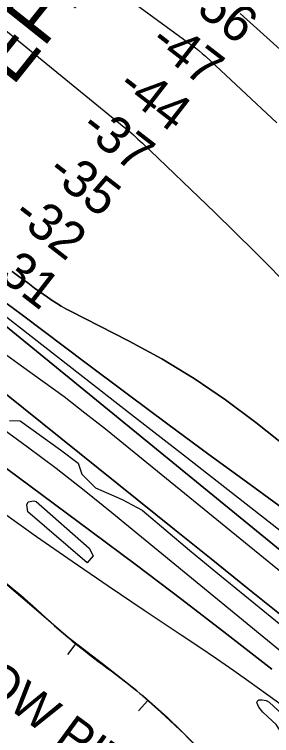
# Model space of a CAD drawing. Extents: x 3598634 to 3636690, y 517270 to 542944.
# Drawn here: x 3628104 to 3628569, y 531960 to 533267 of the extents above; entities that cross this region are included whole.
import ezdxf

# ---------------------------------------------------------------- set-up
doc = ezdxf.new("R2010")
doc.units = 0
for name, color, linetype in [('V-BORW-IDEN', 7, 'Continuous'), ('V-BORW-LINE', 7, 'Continuous'), ('V-CHAN-NAID', 7, 'Continuous'), ('V-RIVR-EDGE', 7, 'Continuous'), ('V-RIVR-RANG', 7, 'Continuous'), ('V-SITE-VEGE', 7, 'Continuous'), ('V-TOPO-DPTH', 7, 'Continuous'), ('V-TOPO-MAJR', 7, 'Continuous'), ('V-TOPO-MINR', 7, 'Continuous'), ('V-TOPO-WATR', 7, 'Continuous')]:
    doc.layers.add(name, color=color, linetype=linetype)

msp = doc.modelspace()

# ---------------------------------------------------------------- linework, layer by layer
at = {"layer": 'V-BORW-LINE'}
for p, q in [((3628214.7, 532126.9), (3628199.6, 532107)), ((3628345.2, 532023.4), (3628328.6, 532004.7))]:
    msp.add_line(p, q, dxfattribs=at)
msp.add_lwpolyline([(3628481.6, 531892.1), (3628457.7, 531916), (3628411.4, 531962.5), (3628369, 532002.3), (3628325.4, 532040.9), (3628263.4, 532089.7), (3628200.8, 532137.6), (3628135, 532194.3), (3628068.8, 532250.5), (3628040.3, 532269.2), (3627994.9, 532293.1), (3627950.9, 532319.3), (3627937.1, 532329.6)], dxfattribs=at)
msp.add_spline([(3628525.3, 531852.3), (3628559.2, 531833.7), (3628547.4, 531783.5), (3628470.3, 531713.6), (3628414.6, 531655.1), (3628347, 531631.5), (3628219.8, 531758), (3628100.5, 531870.1), (3627997.6, 531975), (3627863.5, 532085.9), (3627693.2, 532207.2), (3627497.3, 532360.5), (3627377.9, 532468.8), (3627393.4, 532524), (3627479.3, 532608.3), (3627528.6, 532634.7), (3627597.7, 532578.7), (3627759.4, 532470.2), (3627854.1, 532392.8), (3627950.9, 532319.3), (3628068.8, 532250.5), (3628200.8, 532137.6), (3628325.4, 532040.9), (3628411.4, 531962.5), (3628504.8, 531868.9), (3628526.4, 531851.7)], degree=3, dxfattribs=at)
at = {"layer": 'V-RIVR-EDGE'}
for points in [[(3628094.5, 532531.3), (3628114.3, 532530.6), (3628186.9, 532478.2), (3628219.2, 532453.5), (3628225.8, 532433.7), (3628250.3, 532409), (3628298.9, 532387.9)], [(3628298.9, 532387.9), (3628334.9, 532368.6), (3628420.5, 532296.3), (3628472.1, 532253.6)], [(3628472.1, 532253.6), (3628585.9, 532160.9)]]:
    msp.add_lwpolyline(points, dxfattribs=at)
at = {"layer": 'V-SITE-VEGE'}
for points in [[(3628235.5, 532272.8), (3628127.8, 532365.5), (3628126, 532378.1), (3628128.7, 532383.8), (3628138.5, 532385.5), (3628142.7, 532384.2), (3628239, 532299.6), (3628246.4, 532285.8)], [(3628667.9, 531877.1), (3628662.4, 531881.8), (3628651.6, 531895.1), (3628638.9, 531910.6), (3628623.1, 531922.3), (3628603.1, 531938.7), (3628591.6, 531955.6), (3628584.4, 531969.9), (3628577.8, 531980), (3628562.8, 531994), (3628553.3, 532002.4), (3628546, 532011.5), (3628542.7, 532019.9), (3628544.3, 532023.4), (3628546.4, 532024.8), (3628552.2, 532024.5), (3628559.7, 532023.7), (3628565.3, 532020.7), (3628663.4, 531929.4), (3628675.1, 531915), (3628680.8, 531905.6), (3628682.9, 531898.3), (3628682.8, 531893.1), (3628674.8, 531881.1)]]:
    msp.add_lwpolyline(points, close=True, dxfattribs=at)
at = {"layer": 'V-TOPO-DPTH'}
for points in [[(3627876.4, 533411.5), (3628302.4, 533063.1), (3628310.8, 533056), (3628319.1, 533048.8), (3628327.3, 533041.4), (3628335.3, 533033.9), (3628466.4, 532908), (3628539.1, 532836.7), (3628610.9, 532764.5)], [(3627876.4, 533411.5), (3628302.4, 533063.1), (3628310.8, 533056), (3628319.1, 533048.8), (3628327.3, 533041.4), (3628335.3, 533033.9), (3628466.4, 532908), (3628539.1, 532836.7), (3628610.9, 532764.5)], [(3627251.3, 533294.4), (3627402.4, 533204.4), (3627494.7, 533148.1), (3627586.1, 533090.4), (3627676.3, 533030.8), (3627765.7, 532969.9), (3628053.7, 532769), (3628069.9, 532757.5), (3628086.1, 532745.9), (3628102.1, 532734.2), (3628118.1, 532722.3), (3628233.7, 532635), (3628307.6, 532579.6), (3628381.6, 532524.4), (3628455.9, 532469.6), (3628530.3, 532414.9), (3628708.7, 532284.7)], [(3628708.7, 532284.7), (3628530.3, 532414.9), (3628455.9, 532469.6), (3628381.6, 532524.4), (3628307.6, 532579.6), (3628233.7, 532635), (3628118.1, 532722.3), (3628102.1, 532734.2), (3628086.1, 532745.9), (3628069.9, 532757.5), (3628053.7, 532769), (3627765.7, 532969.9), (3627676.3, 533030.8), (3627586.1, 533090.4), (3627494.7, 533148.1), (3627402.4, 533204.4), (3627251.3, 533294.4)], [(3628594.5, 532288.4), (3628542.3, 532330.9), (3628070.3, 532715.8), (3628067.9, 532717.7), (3628065.5, 532719.5), (3628063.1, 532721.3), (3628060.7, 532723.1), (3628013.8, 532757.2), (3627987.6, 532775.5), (3627961, 532793.3), (3627933.8, 532810.1), (3627906.3, 532826.3), (3627876.5, 532843.2), (3627833.6, 532867.1), (3627790.4, 532890.5), (3627746.8, 532913.1), (3627703, 532935.3), (3627646.5, 532963.3), (3627574.1, 532998.6), (3627501.4, 533033.5), (3627428.3, 533067.5), (3627355, 533101), (3627137.9, 533198.7)], [(3627137.9, 533198.7), (3627355, 533101), (3627428.3, 533067.5), (3627501.4, 533033.5), (3627574.1, 532998.6), (3627646.5, 532963.3), (3627703, 532935.3), (3627746.8, 532913.1), (3627790.4, 532890.5), (3627833.6, 532867.1), (3627876.5, 532843.2), (3627906.3, 532826.3), (3627933.8, 532810.1), (3627961, 532793.3), (3627987.6, 532775.5), (3628013.8, 532757.2), (3628060.7, 532723.1), (3628063.1, 532721.3), (3628065.5, 532719.5), (3628067.9, 532717.7), (3628070.3, 532715.8), (3628542.3, 532330.9), (3628594.5, 532288.4)], [(3628592.7, 532173.1), (3628526.6, 532226.8), (3628460.2, 532280.4), (3628393.8, 532333.8), (3628014.8, 532637.6), (3628010.7, 532640.7), (3628006.6, 532643.8), (3628002.4, 532646.7), (3627998.1, 532649.5), (3627957, 532675.5), (3627942.8, 532684), (3627928.5, 532692.3), (3627913.9, 532700), (3627899.1, 532707.4), (3627884.2, 532714.6), (3627869.3, 532721.9), (3627854.6, 532729.4), (3627839.9, 532737.1), (3627655.1, 532835.1), (3627561.8, 532885.2), (3627468.9, 532936.2), (3627376.7, 532988.3), (3627284.8, 533041.1), (3627134.3, 533128.9)], [(3627134.3, 533128.9), (3627284.8, 533041.1), (3627376.7, 532988.3), (3627468.9, 532936.2), (3627561.8, 532885.2), (3627655.1, 532835.1), (3627839.9, 532737.1), (3627854.6, 532729.4), (3627869.3, 532721.9), (3627884.2, 532714.6), (3627899.1, 532707.4), (3627913.9, 532700), (3627928.5, 532692.3), (3627942.8, 532684), (3627957, 532675.5), (3627998.1, 532649.5), (3628002.4, 532646.7), (3628006.6, 532643.8), (3628010.7, 532640.7), (3628014.8, 532637.6), (3628393.8, 532333.8), (3628460.2, 532280.4), (3628526.6, 532226.8), (3628592.7, 532173.1)], [(3628569.6, 532080.2), (3628488.4, 532143.7), (3628406.8, 532206.6), (3628324.6, 532268.9), (3628242.1, 532330.6), (3627957.3, 532541.8), (3627955.3, 532543.2), (3627951.3, 532546.1), (3627949.3, 532547.5), (3627947.2, 532549.1), (3627943.4, 532551.6), (3627941.6, 532552.9), (3627937.8, 532555.4), (3627935.9, 532556.6), (3627934, 532557.8), (3627430.4, 532861.4), (3627366.5, 532897.2), (3627301.3, 532930.1), (3627234.2, 532958.9), (3627165.7, 532984.8)], [(3628099.5, 532801), (3628108.9, 532794.2), (3628118.3, 532787.3), (3628127.7, 532780.5), (3628137, 532773.6), (3628140.1, 532771.3), (3628148, 532765.6), (3628155.9, 532759.9), (3628163.8, 532754.4), (3628171.8, 532748.9), (3628180, 532743.6), (3628188.3, 532738.6), (3628196.7, 532733.8), (3628205.3, 532729.3), (3628310.5, 532675.7), (3628370.7, 532642.7), (3628429.3, 532607.4), (3628485.8, 532568.7), (3628540.8, 532527.7), (3628898.5, 532243.7)], [(3628898.5, 532243.7), (3628540.8, 532527.7), (3628485.8, 532568.7), (3628429.3, 532607.4), (3628370.7, 532642.7), (3628310.5, 532675.7), (3628205.3, 532729.3), (3628196.7, 532733.8), (3628188.3, 532738.6), (3628180, 532743.6), (3628171.8, 532748.9), (3628163.8, 532754.4), (3628155.9, 532759.9), (3628148, 532765.6), (3628140.1, 532771.3), (3628137, 532773.6), (3628127.7, 532780.5), (3628118.3, 532787.3), (3628108.9, 532794.2), (3628099.5, 532801)]]:
    msp.add_lwpolyline(points, dxfattribs=at)
at = {"layer": 'V-TOPO-MAJR'}
msp.add_lwpolyline([(3628284.5, 533314.6), (3628425.6, 533211.2), (3628431.8, 533206.5), (3628437.9, 533201.7), (3628443.8, 533196.6), (3628449.6, 533191.4), (3628578.8, 533070.5)], dxfattribs=at)
at = {"layer": 'V-TOPO-MINR'}
for points in [[(3627876.4, 533411.5), (3628302.4, 533063.1), (3628310.8, 533056), (3628319.1, 533048.8), (3628327.3, 533041.4), (3628335.3, 533033.9), (3628466.4, 532908), (3628539.1, 532836.7), (3628610.9, 532764.5)], [(3626795.2, 533295), (3626869, 533254.4), (3626942.4, 533212.8), (3627076.3, 533135.5), (3627082.3, 533131.9), (3627088.4, 533128.3), (3627094.5, 533124.7), (3627100.5, 533121.1), (3627515.3, 532867.7), (3627590.7, 532821.9), (3627666.2, 532776.3), (3627741.9, 532731), (3627817.7, 532686), (3627926.8, 532621.5), (3627948, 532608.6), (3627969, 532595.3), (3627989.7, 532581.6), (3628010.1, 532567.5), (3628075, 532521.4), (3628127.3, 532483.5), (3628179.1, 532444.9), (3628230, 532405.1), (3628280.3, 532364.6), (3628746.9, 531981)], [(3627251.3, 533294.4), (3627402.4, 533204.4), (3627494.7, 533148.1), (3627586.1, 533090.4), (3627676.3, 533030.8), (3627765.7, 532969.9), (3628053.7, 532769), (3628069.9, 532757.5), (3628086.1, 532745.9), (3628102.1, 532734.2), (3628118.1, 532722.3), (3628233.7, 532635), (3628307.6, 532579.6), (3628381.6, 532524.4), (3628455.9, 532469.6), (3628530.3, 532414.9), (3628708.7, 532284.7)], [(3628512.5, 533269.1), (3628857.2, 532958.1)], [(3627137.9, 533198.7), (3627355, 533101), (3627428.3, 533067.5), (3627501.4, 533033.5), (3627574.1, 532998.6), (3627646.5, 532963.3), (3627703, 532935.3), (3627746.8, 532913.1), (3627790.4, 532890.5), (3627833.6, 532867.1), (3627876.5, 532843.2), (3627906.3, 532826.3), (3627933.8, 532810.1), (3627961, 532793.3), (3627987.6, 532775.5), (3628013.8, 532757.2), (3628060.7, 532723.1), (3628063.1, 532721.3), (3628065.5, 532719.5), (3628067.9, 532717.7), (3628070.3, 532715.8), (3628542.3, 532330.9), (3628594.5, 532288.4)], [(3627165.7, 532984.8), (3627234.2, 532958.9), (3627301.3, 532930.1), (3627366.5, 532897.2), (3627430.4, 532861.4), (3627934, 532557.8), (3627935.9, 532556.6), (3627937.8, 532555.4), (3627941.6, 532552.9), (3627943.4, 532551.6), (3627947.2, 532549.1), (3627949.3, 532547.5), (3627951.3, 532546.1), (3627955.3, 532543.2), (3627957.3, 532541.8), (3628242.1, 532330.6), (3628324.6, 532268.9), (3628406.8, 532206.6), (3628488.4, 532143.7), (3628569.6, 532080.2)], [(3628099.5, 532801), (3628108.9, 532794.2), (3628118.3, 532787.3), (3628127.7, 532780.5), (3628137, 532773.6), (3628140.1, 532771.3), (3628148, 532765.6), (3628155.9, 532759.9), (3628163.8, 532754.4), (3628171.8, 532748.9), (3628180, 532743.6), (3628188.3, 532738.6), (3628196.7, 532733.8), (3628205.3, 532729.3), (3628310.5, 532675.7), (3628370.7, 532642.7), (3628429.3, 532607.4), (3628485.8, 532568.7), (3628540.8, 532527.7), (3628898.5, 532243.7)], [(3628089.7, 532718.3), (3628315.5, 532542.2), (3628409.8, 532468.7), (3628504.1, 532395.2), (3628598.4, 532321.7)], [(3628089.8, 532649.3), (3628116.6, 532630.4), (3628155.3, 532602.7), (3628193.5, 532574.4), (3628231.1, 532545.3), (3628268.3, 532515.7), (3628665.3, 532193)], [(3628079.4, 532366.9), (3628143.6, 532321.1), (3628208.1, 532275.8), (3628273.2, 532231.3), (3628338.6, 532187.4), (3628405.8, 532142.8), (3628437.8, 532121.4), (3628469.7, 532099.7), (3628501.3, 532077.7), (3628532.7, 532055.4), (3628539.1, 532050.8), (3628567.1, 532030.6), (3628595, 532010.1)]]:
    msp.add_lwpolyline(points, dxfattribs=at)
at = {"layer": 'V-TOPO-WATR'}
msp.add_lwpolyline([(3627134.3, 533128.9), (3627284.8, 533041.1), (3627376.7, 532988.3), (3627468.9, 532936.2), (3627561.8, 532885.2), (3627655.1, 532835.1), (3627839.9, 532737.1), (3627854.6, 532729.4), (3627869.3, 532721.9), (3627884.2, 532714.6), (3627899.1, 532707.4), (3627913.9, 532700), (3627928.5, 532692.3), (3627942.8, 532684), (3627957, 532675.5), (3627998.1, 532649.5), (3628002.4, 532646.7), (3628006.6, 532643.8), (3628010.7, 532640.7), (3628014.8, 532637.6), (3628393.8, 532333.8), (3628460.2, 532280.4), (3628526.6, 532226.8), (3628592.7, 532173.1)], dxfattribs=at)

# ---------------------------------------------------------------- texts
at = {"layer": 'V-BORW-IDEN'}
msp.add_text('BORROW PIT', height=64, rotation=323.7927, dxfattribs=at).set_placement((3627836.3, 532196.2))
at = {"layer": 'V-CHAN-NAID'}
for s, rotation, p in [('EAST JEFFERSON DISCHARGE ', 51.4352, (3627817.7, 532781.3)), ('MILE "111" BUOYS #1 (112.2)', 53.0275, (3627349.5, 532717.8))]:
    msp.add_text(s, height=100, rotation=rotation, dxfattribs=at).set_placement(p)
at = {"layer": 'V-RIVR-RANG'}
for s, p in [('-56', (3628407.6, 533290)), ('-47', (3628345.8, 533211.4)), ('-44', (3628286.7, 533130.7)), ('-37', (3628220.1, 533055.9)), ('-35', (3628159.5, 532976.3)), ('-32', (3628097.2, 532898)), ('-31', (3628049, 532808.9))]:
    msp.add_text(s, height=67, rotation=322.2528, dxfattribs=at).set_placement(p)

doc.saveas('drawing.dxf')
